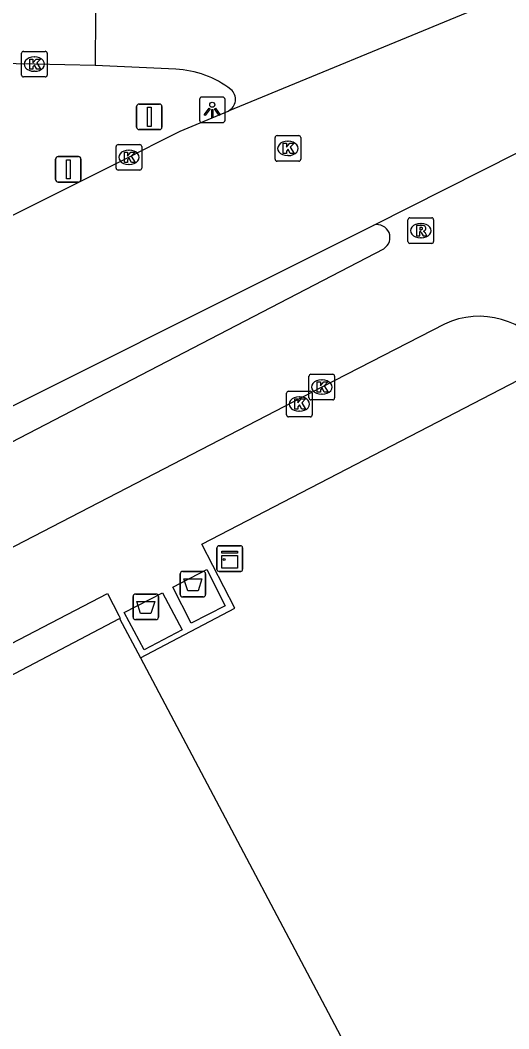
# Model space of a CAD drawing. Extents: x 162880 to 165536, y 384011 to 385179.
# Drawn here: x 163042.88 to 163061.96, y 384220.27 to 384259.65 of the extents above; entities that cross this region are included whole.
import ezdxf

# ---------------------------------------------------------------- set-up
doc = ezdxf.new("R2010")
doc.units = 0
for name, color, linetype in [('IMGEO_Afval_apart_plaats', 7, 'Continuous'), ('IMGEO_Kast', 7, 'Continuous'), ('IMGEO_Kolk', 7, 'Continuous'), ('IMGEO_Lichtpunt', 7, 'Continuous'), ('IMGEO_Parkeervlak_open', 7, 'Continuous'), ('IMGEO_Rijbaan_lokaal_gesloten', 7, 'Continuous'), ('IMGEO_Rijbaan_lokaal_open', 7, 'Continuous'), ('IMGEO_Rioolput', 7, 'Continuous'), ('IMGEO_Verkeersbordpaal', 7, 'Continuous'), ('IMGEO_Voetpad_gesloten', 7, 'Continuous'), ('IMGEO_Voetpad_open', 7, 'Continuous')]:
    doc.layers.add(name, color=color, linetype=linetype)

msp = doc.modelspace()

# ---------------------------------------------------------------- linework, layer by layer
at = {"layer": 'IMGEO_Afval_apart_plaats'}
for p, q in [((163049.129, 384237.229), (163049.129, 384238.029)), ((163049.129, 384238.029), (163049.129, 384237.229)), ((163049.229, 384238.129), (163050.019, 384238.129)), ((163050.019, 384238.129), (163049.229, 384238.129)), ((163050.119, 384238.029), (163050.119, 384237.229)), ((163050.119, 384237.229), (163050.119, 384238.029)), ((163047.289, 384236.344), (163047.289, 384237.144)), ((163047.289, 384237.144), (163047.289, 384236.344)), ((163047.389, 384237.244), (163048.179, 384237.244)), ((163048.179, 384237.244), (163047.389, 384237.244)), ((163048.279, 384237.144), (163048.279, 384236.344)), ((163048.279, 384236.344), (163048.279, 384237.144)), ((163050.019, 384237.129), (163049.229, 384237.129)), ((163049.229, 384237.129), (163050.019, 384237.129)), ((163048.179, 384236.244), (163047.389, 384236.244)), ((163047.389, 384236.244), (163048.179, 384236.244))]:
    msp.add_line(p, q, dxfattribs=at)
for points in [[(163049.272, 384237.843), (163049.976, 384237.843), (163049.827, 384237.373), (163049.421, 384237.373), (163049.272, 384237.843)], [(163047.432, 384236.958), (163048.136, 384236.958), (163047.987, 384236.488), (163047.581, 384236.488), (163047.432, 384236.958)]]:
    msp.add_lwpolyline(points, dxfattribs=at)
for centre, start, end in [((163049.229, 384238.029), 90, 180), ((163049.229, 384238.029), 90, 180), ((163050.019, 384238.029), 0, 90), ((163050.019, 384238.029), 360, 90), ((163047.389, 384237.144), 90, 180), ((163047.389, 384237.144), 90, 180), ((163048.179, 384237.144), 0, 90), ((163048.179, 384237.144), 360, 90), ((163049.229, 384237.229), 180, 270), ((163049.229, 384237.229), 180, 270), ((163050.019, 384237.229), 270, 0), ((163050.019, 384237.229), 270, 0), ((163047.389, 384236.344), 180, 270), ((163047.389, 384236.344), 180, 270), ((163048.179, 384236.344), 270, 0), ((163048.179, 384236.344), 270, 0)]:
    msp.add_arc(centre, 0.1, start, end, dxfattribs=at)
at = {"layer": 'IMGEO_Kast'}
for p, q in [((163050.563, 384238.204), (163050.563, 384239.045)), ((163050.563, 384239.045), (163050.563, 384238.204)), ((163050.638, 384239.129), (163051.479, 384239.129)), ((163051.479, 384239.129), (163050.638, 384239.129)), ((163051.563, 384239.054), (163051.563, 384238.213)), ((163051.563, 384238.213), (163051.563, 384239.054)), ((163051.488, 384238.129), (163050.647, 384238.129)), ((163050.647, 384238.129), (163051.488, 384238.129))]:
    msp.add_line(p, q, dxfattribs=at)
for points in [[(163050.758, 384238.919), (163051.358, 384238.919), (163051.358, 384238.834), (163050.758, 384238.834), (163050.758, 384238.919)], [(163050.758, 384238.744), (163051.358, 384238.744), (163051.358, 384238.255), (163050.758, 384238.255), (163050.758, 384238.744)]]:
    msp.add_lwpolyline(points, dxfattribs=at)
msp.add_circle((163050.842, 384238.593), 0.0377, dxfattribs=at)
for centre, start, end in [((163050.641, 384239.051), 92.4484, 184.2845), ((163050.641, 384239.051), 92.4484, 184.2845), ((163051.485, 384239.051), 2.4484, 94.2845), ((163051.485, 384239.051), 2.4484, 94.2845), ((163050.641, 384238.207), 182.4484, 274.2845), ((163050.641, 384238.207), 182.4484, 274.2845), ((163051.485, 384238.207), 272.4484, 4.2845), ((163051.485, 384238.207), 272.4484, 4.2845)]:
    msp.add_arc(centre, 0.0779, start, end, dxfattribs=at)
at = {"layer": 'IMGEO_Kolk'}
for p, q in [((163042.933, 384257.507), (163042.933, 384258.359)), ((163043.008, 384258.433), (163043.86, 384258.433)), ((163043.934, 384258.359), (163043.934, 384257.507)), ((163043.421, 384258.213), (163043.446, 384258.213)), ((163043.444, 384257.653), (163043.419, 384257.653)), ((163043.86, 384257.433), (163043.008, 384257.433)), ((163052.907, 384255.143), (163053.759, 384255.143)), ((163046.702, 384254.795), (163047.554, 384254.795)), ((163052.832, 384254.217), (163052.832, 384255.069)), ((163053.32, 384254.923), (163053.345, 384254.923)), ((163053.833, 384255.069), (163053.833, 384254.217)), ((163046.627, 384253.869), (163046.627, 384254.721)), ((163047.115, 384254.575), (163047.14, 384254.575)), ((163047.628, 384254.721), (163047.628, 384253.869)), ((163053.343, 384254.363), (163053.318, 384254.363)), ((163047.138, 384254.015), (163047.113, 384254.015)), ((163053.759, 384254.143), (163052.907, 384254.143)), ((163047.554, 384253.795), (163046.702, 384253.795)), ((163054.155, 384244.899), (163054.155, 384245.751)), ((163054.23, 384245.825), (163055.082, 384245.825)), ((163055.156, 384245.751), (163055.156, 384244.899)), ((163054.643, 384245.605), (163054.668, 384245.605)), ((163053.278, 384244.236), (163053.278, 384245.088)), ((163053.353, 384245.162), (163054.205, 384245.162)), ((163053.766, 384244.942), (163053.791, 384244.942)), ((163054.279, 384245.088), (163054.279, 384244.236)), ((163054.666, 384245.045), (163054.641, 384245.045)), ((163055.082, 384244.825), (163054.23, 384244.825)), ((163054.205, 384244.162), (163053.353, 384244.162)), ((163053.789, 384244.382), (163053.764, 384244.382))]:
    msp.add_line(p, q, dxfattribs=at)
for points in [[(163042.933, 384257.507), (163042.933, 384258.359)], [(163043.008, 384258.433), (163043.86, 384258.433)], [(163043.934, 384258.359), (163043.934, 384257.507)], [(163043.254, 384258.133), (163043.377, 384258.133), (163043.377, 384257.982), (163043.507, 384258.133), (163043.671, 384258.133), (163043.525, 384257.982), (163043.678, 384257.733), (163043.526, 384257.733), (163043.441, 384257.897), (163043.377, 384257.83), (163043.377, 384257.733), (163043.254, 384257.733), (163043.254, 384258.133)], [(163043.86, 384257.433), (163043.008, 384257.433)], [(163052.907, 384255.143), (163053.759, 384255.143)], [(163046.702, 384254.795), (163047.554, 384254.795)], [(163052.832, 384254.217), (163052.832, 384255.069)], [(163053.153, 384254.843), (163053.276, 384254.843), (163053.276, 384254.692), (163053.406, 384254.843), (163053.57, 384254.843), (163053.424, 384254.692), (163053.577, 384254.443), (163053.425, 384254.443), (163053.34, 384254.607), (163053.276, 384254.54), (163053.276, 384254.443), (163053.153, 384254.443), (163053.153, 384254.843)], [(163053.833, 384255.069), (163053.833, 384254.217)], [(163046.627, 384253.869), (163046.627, 384254.721)], [(163046.948, 384254.495), (163047.071, 384254.495), (163047.071, 384254.344), (163047.201, 384254.495), (163047.365, 384254.495), (163047.219, 384254.344), (163047.372, 384254.095), (163047.22, 384254.095), (163047.135, 384254.259), (163047.071, 384254.192), (163047.071, 384254.095), (163046.948, 384254.095), (163046.948, 384254.495)], [(163047.628, 384254.721), (163047.628, 384253.869)], [(163053.759, 384254.143), (163052.907, 384254.143)], [(163047.554, 384253.795), (163046.702, 384253.795)], [(163054.155, 384244.899), (163054.155, 384245.751)], [(163054.23, 384245.825), (163055.082, 384245.825)], [(163055.156, 384245.751), (163055.156, 384244.899)], [(163054.476, 384245.525), (163054.599, 384245.525), (163054.599, 384245.374), (163054.729, 384245.525), (163054.893, 384245.525), (163054.747, 384245.374), (163054.9, 384245.125), (163054.748, 384245.125), (163054.663, 384245.289), (163054.599, 384245.222), (163054.599, 384245.125), (163054.476, 384245.125), (163054.476, 384245.525)], [(163053.278, 384244.236), (163053.278, 384245.088)], [(163053.353, 384245.162), (163054.205, 384245.162)], [(163054.279, 384245.088), (163054.279, 384244.236)], [(163053.599, 384244.862), (163053.722, 384244.862), (163053.722, 384244.711), (163053.852, 384244.862), (163054.016, 384244.862), (163053.87, 384244.711), (163054.023, 384244.462), (163053.871, 384244.462), (163053.786, 384244.626), (163053.722, 384244.559), (163053.722, 384244.462), (163053.599, 384244.462), (163053.599, 384244.862)], [(163055.082, 384244.825), (163054.23, 384244.825)], [(163054.205, 384244.162), (163053.353, 384244.162)]]:
    msp.add_lwpolyline(points, dxfattribs=at)
for centre, start, end in [((163043.01, 384258.357), 91.552, 178.448), ((163043.01, 384258.357), 91.552, 178.448), ((163043.858, 384258.357), 1.552, 88.448), ((163043.858, 384258.357), 1.552, 88.448), ((163043.01, 384257.509), 181.552, 268.448), ((163043.01, 384257.509), 181.552, 268.448), ((163043.858, 384257.509), 271.552, 358.448), ((163043.858, 384257.509), 271.552, 358.448), ((163052.909, 384255.067), 91.552, 178.448), ((163052.909, 384255.067), 91.552, 178.448), ((163053.757, 384255.067), 1.552, 88.448), ((163053.757, 384255.067), 1.552, 88.448), ((163046.704, 384254.719), 91.552, 178.448), ((163046.704, 384254.719), 91.552, 178.448), ((163047.552, 384254.719), 1.552, 88.448), ((163047.552, 384254.719), 1.552, 88.448), ((163052.909, 384254.219), 181.552, 268.448), ((163052.909, 384254.219), 181.552, 268.448), ((163053.757, 384254.219), 271.552, 358.448), ((163053.757, 384254.219), 271.552, 358.448), ((163046.704, 384253.871), 181.552, 268.448), ((163046.704, 384253.871), 181.552, 268.448), ((163047.552, 384253.871), 271.552, 358.448), ((163047.552, 384253.871), 271.552, 358.448), ((163054.232, 384245.749), 91.552, 178.448), ((163054.232, 384245.749), 91.552, 178.448), ((163055.08, 384245.749), 1.552, 88.448), ((163055.08, 384245.749), 1.552, 88.448), ((163053.355, 384245.086), 91.552, 178.448), ((163053.355, 384245.086), 91.552, 178.448), ((163054.232, 384244.901), 181.552, 268.448), ((163054.232, 384244.901), 181.552, 268.448), ((163054.203, 384245.086), 1.552, 88.448), ((163054.203, 384245.086), 1.552, 88.448), ((163055.08, 384244.901), 271.552, 358.448), ((163055.08, 384244.901), 271.552, 358.448), ((163053.355, 384244.238), 181.552, 268.448), ((163053.355, 384244.238), 181.552, 268.448), ((163054.203, 384244.238), 271.552, 358.448), ((163054.203, 384244.238), 271.552, 358.448)]:
    msp.add_arc(centre, 0.0765, start, end, dxfattribs=at)
for centre, major_axis, ratio, start_param, end_param in [((163043.42, 384257.933), (-0.387, 0.002), 0.722429, 4.712389, 7.853982), ((163043.445, 384257.933), (-0.39, 0.002), 0.717154, 1.570796, 4.712389), ((163053.319, 384254.643), (-0.387, 0.002), 0.722429, 4.712389, 7.853982), ((163053.344, 384254.643), (-0.39, 0.002), 0.717154, 1.570796, 4.712389), ((163047.114, 384254.295), (-0.387, 0.002), 0.722429, 4.712389, 7.853982), ((163047.139, 384254.295), (-0.39, 0.002), 0.717154, 1.570796, 4.712389), ((163054.642, 384245.325), (-0.387, 0.002), 0.722429, 4.712389, 7.853982), ((163054.667, 384245.325), (-0.39, 0.002), 0.717154, 1.570796, 4.712389), ((163053.765, 384244.662), (-0.387, 0.002), 0.722429, 4.712389, 7.853982), ((163053.79, 384244.662), (-0.39, 0.002), 0.717154, 1.570796, 4.712389)]:
    msp.add_ellipse(centre, major_axis=major_axis, ratio=ratio, start_param=start_param, end_param=end_param, dxfattribs=at)
at = {"layer": 'IMGEO_Lichtpunt'}
for p, q in [((163049.881, 384256.551), (163049.881, 384255.744)), ((163049.881, 384256.551), (163049.881, 384255.744)), ((163050.783, 384256.646), (163049.975, 384256.646)), ((163050.783, 384256.646), (163049.975, 384256.646)), ((163050.877, 384255.744), (163050.877, 384256.551)), ((163050.877, 384255.744), (163050.877, 384256.551)), ((163049.975, 384255.65), (163050.783, 384255.65)), ((163049.975, 384255.65), (163050.783, 384255.65))]:
    msp.add_line(p, q, dxfattribs=at)
for points in [[(163050.255, 384256.215), (163050.294, 384256.187), (163050.106, 384255.925), (163050.068, 384255.952), (163050.255, 384256.215)], [(163050.357, 384256.167), (163050.404, 384256.167), (163050.404, 384255.845), (163050.357, 384255.845), (163050.357, 384256.167)], [(163050.467, 384256.187), (163050.505, 384256.214), (163050.692, 384255.952), (163050.653, 384255.924), (163050.467, 384256.187)]]:
    msp.add_lwpolyline(points, dxfattribs=at)
msp.add_circle((163050.38, 384256.349), 0.0994, dxfattribs=at)
for centre, start, end in [((163049.975, 384256.551), 90, 180), ((163049.975, 384256.551), 90, 180), ((163050.783, 384256.551), 0, 90), ((163050.783, 384256.551), 0, 90), ((163049.975, 384255.744), 180, 270), ((163049.975, 384255.744), 180, 270), ((163050.783, 384255.744), 270, 0), ((163050.783, 384255.744), 270, 360)]:
    msp.add_arc(centre, 0.0946, start, end, dxfattribs=at)
at = {"layer": 'IMGEO_Parkeervlak_open'}
for points in [[(163040.222, 384210.272), (163041.946, 384211.188), (163032.652, 384228.845), (163037.115, 384231.211), (163036.667, 384232.088), (163041.974, 384234.886), (163042.428, 384234.014), (163046.764, 384236.284)], [(163047.577, 384234.747), (163057.039, 384216.873), (163041.173, 384208.482)]]:
    msp.add_lwpolyline(points, dxfattribs=at)
at = {"layer": 'IMGEO_Rijbaan_lokaal_gesloten'}
for points in [[(163056.687, 384251.652), (163069.325, 384258.023)], [(163031.406, 384246.417), (163035.025, 384248.253), (163047.128, 384254.295), (163048.235, 384254.869), (163049.129, 384255.319), (163050.998, 384256.102)], [(163034.42, 384240.509), (163038.44, 384242.526), (163056.687, 384251.652)]]:
    msp.add_lwpolyline(points, dxfattribs=at)
at = {"layer": 'IMGEO_Rijbaan_lokaal_open'}
for points in [[(163045.835, 384261.901), (163045.81, 384257.88)], [(163060.533, 384260.029), (163050.998, 384256.102)], [(163045.81, 384257.88), (163043.434, 384257.933), (163031.941, 384258.147), (163012.363, 384258.506), (162991.826, 384258.886), (162990.027, 384258.876), (162988.781, 384258.793)], [(163048.953, 384257.731), (163045.81, 384257.88)], [(163035.046, 384239.284), (163035.414, 384239.48), (163057.072, 384250.727)], [(163059.442, 384247.777), (163054.656, 384245.325), (163037.941, 384236.666), (163022.913, 384228.717)]]:
    msp.add_lwpolyline(points, dxfattribs=at)
for centre, radius, start, end in [((163048.807, 384253.996), 3.738, 52.0635, 87.7609), ((163050.785, 384256.557), 0.502, 295.0505, 50.4651), ((163056.811, 384251.161), 0.506, 301.0015, 104.1942), ((163060.806, 384244.949), 3.14, 32.117, 115.7403)]:
    msp.add_arc(centre, radius, start, end, dxfattribs=at)
at = {"layer": 'IMGEO_Rioolput'}
for p, q in [((163058.019, 384251.006), (163058.019, 384251.858)), ((163058.094, 384251.932), (163058.946, 384251.932)), ((163058.507, 384251.712), (163058.532, 384251.712)), ((163059.02, 384251.858), (163059.02, 384251.006)), ((163058.946, 384250.932), (163058.094, 384250.932)), ((163058.53, 384251.152), (163058.505, 384251.152))]:
    msp.add_line(p, q, dxfattribs=at)
for points in [[(163058.019, 384251.006), (163058.019, 384251.858)], [(163058.094, 384251.932), (163058.946, 384251.932)], [(163058.608, 384251.63), (163058.356, 384251.632), (163058.356, 384251.232)], [(163059.02, 384251.858), (163059.02, 384251.006)], [(163058.356, 384251.232), (163058.48, 384251.232), (163058.48, 384251.394), (163058.491, 384251.394)], [(163058.534, 384251.551), (163058.48, 384251.551), (163058.48, 384251.47)], [(163058.48, 384251.47), (163058.532, 384251.47)], [(163058.538, 384251.365), (163058.609, 384251.232), (163058.749, 384251.232), (163058.684, 384251.358)], [(163058.946, 384250.932), (163058.094, 384250.932)]]:
    msp.add_lwpolyline(points, dxfattribs=at)
for centre, radius, start, end in [((163058.096, 384251.856), 0.0765, 91.552, 178.448), ((163058.096, 384251.856), 0.0765, 91.552, 178.448), ((163058.607, 384251.52), 0.109, 350.3612, 89.416), ((163058.944, 384251.856), 0.0765, 1.552, 88.448), ((163058.944, 384251.856), 0.0765, 1.552, 88.448), ((163058.49, 384251.341), 0.0533, 26.0293, 88.6989), ((163058.516, 384251.659), 0.19, 274.7715, 282.9687), ((163058.54, 384251.455), 0.0964, 77.0061, 93.1865), ((163058.554, 384251.512), 0.0378, 276.6634, 79.6772), ((163058.605, 384251.52), 0.112, 277.5842, 350.9817), ((163058.589, 384251.305), 0.108, 29.5134, 73.7905), ((163058.096, 384251.008), 0.0765, 181.552, 268.448), ((163058.096, 384251.008), 0.0765, 181.552, 268.448), ((163058.944, 384251.008), 0.0765, 271.552, 358.448), ((163058.944, 384251.008), 0.0765, 271.552, 358.448)]:
    msp.add_arc(centre, radius, start, end, dxfattribs=at)
for centre, major_axis, ratio, start_param, end_param in [((163058.506, 384251.432), (-0.387, 0.002), 0.722429, 4.712389, 7.853982), ((163058.531, 384251.432), (-0.39, 0.002), 0.717154, 1.570796, 4.712389)]:
    msp.add_ellipse(centre, major_axis=major_axis, ratio=ratio, start_param=start_param, end_param=end_param, dxfattribs=at)
at = {"layer": 'IMGEO_Verkeersbordpaal'}
for p, q in [((163047.526, 384256.375), (163048.316, 384256.375)), ((163048.316, 384256.375), (163047.526, 384256.375)), ((163047.426, 384255.475), (163047.426, 384256.275)), ((163047.426, 384256.275), (163047.426, 384255.475)), ((163048.416, 384256.275), (163048.416, 384255.475)), ((163048.416, 384255.475), (163048.416, 384256.275)), ((163048.316, 384255.375), (163047.526, 384255.375)), ((163047.526, 384255.375), (163048.316, 384255.375)), ((163044.265, 384253.425), (163044.265, 384254.225)), ((163044.265, 384254.225), (163044.265, 384253.425)), ((163044.365, 384254.325), (163045.155, 384254.325)), ((163045.155, 384254.325), (163044.365, 384254.325)), ((163045.255, 384254.225), (163045.255, 384253.425)), ((163045.255, 384253.425), (163045.255, 384254.225)), ((163045.155, 384253.325), (163044.365, 384253.325)), ((163044.365, 384253.325), (163045.155, 384253.325))]:
    msp.add_line(p, q, dxfattribs=at)
for points in [[(163047.846, 384256.25), (163047.996, 384256.25), (163047.996, 384255.5), (163047.846, 384255.5), (163047.846, 384256.25)], [(163044.685, 384254.2), (163044.835, 384254.2), (163044.835, 384253.45), (163044.685, 384253.45), (163044.685, 384254.2)]]:
    msp.add_lwpolyline(points, dxfattribs=at)
for centre, start, end in [((163047.526, 384256.275), 90, 180), ((163047.526, 384256.275), 90, 180), ((163048.316, 384256.275), 0, 90), ((163048.316, 384256.275), 360, 90), ((163047.526, 384255.475), 180, 270), ((163047.526, 384255.475), 180, 270), ((163048.316, 384255.475), 270, 0), ((163048.316, 384255.475), 270, 0), ((163044.365, 384254.225), 90, 180), ((163044.365, 384254.225), 90, 180), ((163045.155, 384254.225), 0, 90), ((163045.155, 384254.225), 360, 90), ((163044.365, 384253.425), 180, 270), ((163044.365, 384253.425), 180, 270), ((163045.155, 384253.425), 270, 0), ((163045.155, 384253.425), 270, 0)]:
    msp.add_arc(centre, 0.1, start, end, dxfattribs=at)
at = {"layer": 'IMGEO_Voetpad_gesloten'}
for points in [[(163048.837, 384237.512), (163050.165, 384238.202), (163050.878, 384236.786), (163049.558, 384236.111), (163048.837, 384237.512)], [(163046.943, 384236.526), (163048.436, 384237.288), (163049.204, 384235.842), (163047.723, 384235.06), (163046.943, 384236.526)]]:
    msp.add_lwpolyline(points, dxfattribs=at)
at = {"layer": 'IMGEO_Voetpad_open'}
for points in [[(163047.577, 384234.747), (163051.264, 384236.696), (163049.969, 384239.189), (163062.352, 384245.606)], [(163030.573, 384228.36), (163030.287, 384228.938), (163046.287, 384237.263), (163046.732, 384236.407), (163046.789, 384236.297), (163046.764, 384236.284)], [(163046.764, 384236.284), (163047.577, 384234.747)]]:
    msp.add_lwpolyline(points, dxfattribs=at)

doc.saveas('drawing.dxf')
